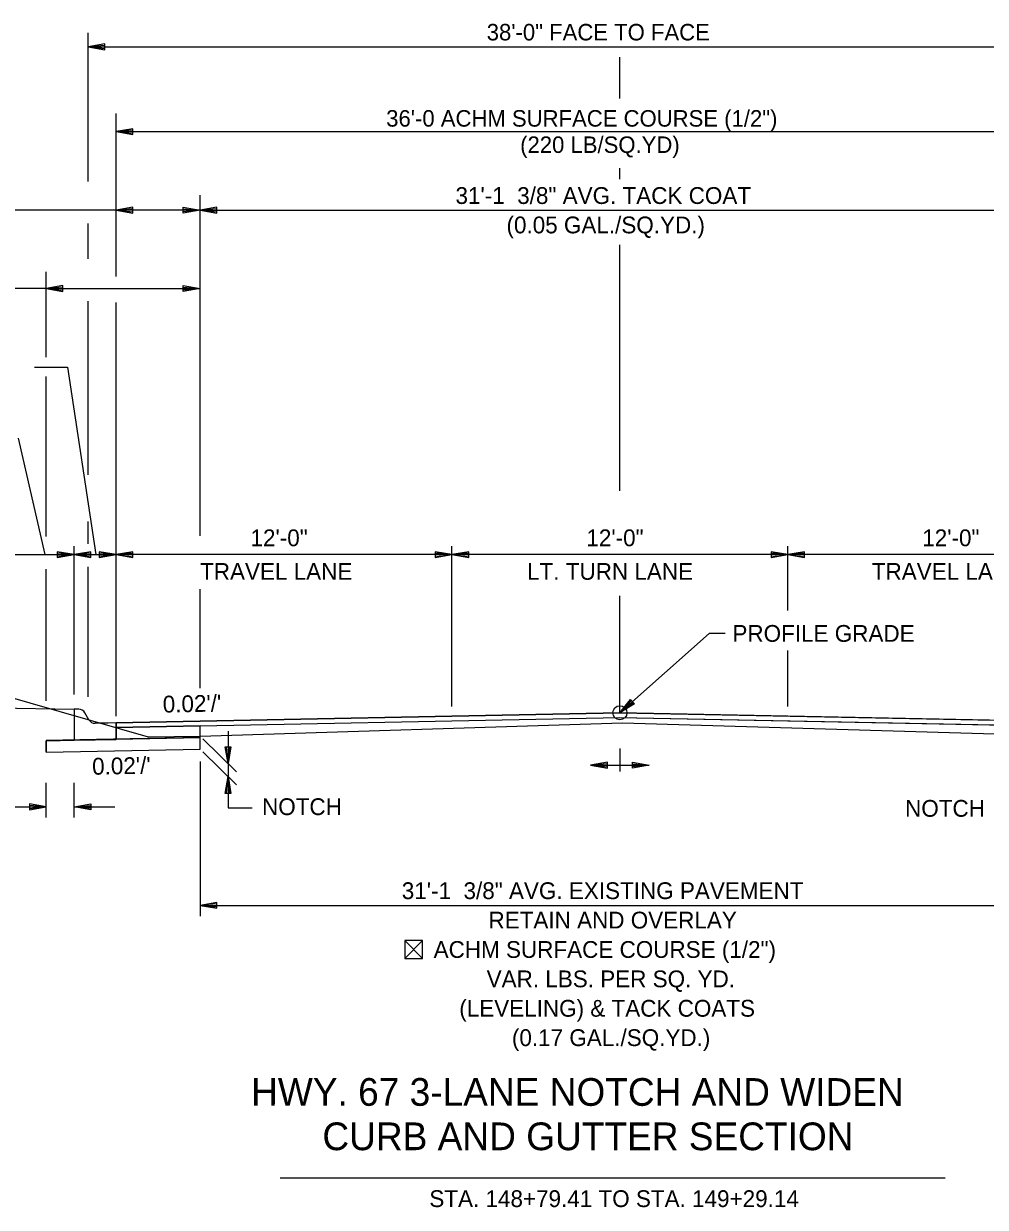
# Model space of a CAD drawing. Extents: x 1001270 to 1003428, y 1840152 to 1842912.
# Drawn here: x 1001313.79 to 1001348.15, y 1841962.27 to 1842004.55 of the extents above; entities that cross this region are included whole.
import ezdxf

# ---------------------------------------------------------------- set-up
doc = ezdxf.new("R2010")
doc.units = 0
doc.layers.add('10', color=7, linetype='Continuous')
doc.layers.add('19', color=7, linetype='Continuous')

msp = doc.modelspace()

# ---------------------------------------------------------------- linework, layer by layer
at = {"layer": '10'}
for p, q in [((1001327.402, 1841971.794), (1001328.043, 1841971.152)), ((1001328.043, 1841971.794), (1001327.402, 1841971.153)), ((1001327.783, 1841971.153), (1001327.794, 1841971.153))]:
    msp.add_line(p, q, dxfattribs=at)
msp.add_lwpolyline([(1001327.794, 1841971.153), (1001328.043, 1841971.152), (1001328.043, 1841971.794), (1001327.402, 1841971.794), (1001327.402, 1841971.153), (1001327.783, 1841971.153)], dxfattribs=at)
at = {"layer": '19'}
for p, q in [((1001316.093, 1841998.907), (1001316.093, 1842004.222)), ((1001316.693, 1842003.824), (1001316.093, 1842003.719)), ((1001316.093, 1842003.719), (1001354.093, 1842003.719)), ((1001316.093, 1842003.719), (1001316.693, 1842003.614)), ((1001316.693, 1842003.769), (1001316.253, 1842003.734)), ((1001316.253, 1842003.704), (1001316.693, 1842003.664)), ((1001316.693, 1842003.614), (1001316.693, 1842003.824)), ((1001335.092, 1842001.877), (1001335.092, 1842003.35)), ((1001317.092, 1841995.519), (1001317.092, 1842001.344)), ((1001317.092, 1842000.692), (1001353.092, 1842000.692)), ((1001317.693, 1842000.797), (1001317.093, 1842000.692)), ((1001317.093, 1842000.692), (1001317.693, 1842000.587)), ((1001317.693, 1842000.742), (1001317.253, 1842000.707)), ((1001317.253, 1842000.677), (1001317.693, 1842000.637)), ((1001317.693, 1842000.587), (1001317.693, 1842000.797)), ((1001335.092, 1841998.99), (1001335.092, 1841999.388)), ((1001320.092, 1841986.253), (1001320.092, 1841998.419)), ((1001317.098, 1841997.885), (1001295.813, 1841997.885)), ((1001317.692, 1841997.991), (1001317.092, 1841997.886)), ((1001317.092, 1841997.886), (1001317.692, 1841997.781)), ((1001320.092, 1841997.886), (1001317.092, 1841997.886)), ((1001317.692, 1841997.936), (1001317.252, 1841997.901)), ((1001317.252, 1841997.871), (1001317.692, 1841997.831)), ((1001317.692, 1841997.781), (1001317.692, 1841997.991)), ((1001319.492, 1841997.781), (1001319.492, 1841997.991)), ((1001319.492, 1841997.991), (1001320.092, 1841997.886)), ((1001319.492, 1841997.936), (1001319.932, 1841997.901)), ((1001320.092, 1841997.886), (1001319.492, 1841997.781)), ((1001319.932, 1841997.871), (1001319.492, 1841997.831)), ((1001320.692, 1841997.991), (1001320.092, 1841997.886)), ((1001320.092, 1841997.886), (1001350.092, 1841997.886)), ((1001320.092, 1841997.886), (1001320.692, 1841997.781)), ((1001320.692, 1841997.936), (1001320.252, 1841997.901)), ((1001320.252, 1841997.871), (1001320.692, 1841997.831)), ((1001320.692, 1841997.781), (1001320.692, 1841997.991)), ((1001316.092, 1841996.151), (1001316.092, 1841997.406)), ((1001335.092, 1841987.858), (1001335.092, 1841996.646)), ((1001314.592, 1841992.636), (1001314.592, 1841995.686)), ((1001314.592, 1841995.086), (1001293.746, 1841995.086)), ((1001315.192, 1841995.191), (1001314.592, 1841995.086)), ((1001314.592, 1841995.086), (1001315.192, 1841994.981)), ((1001314.592, 1841995.086), (1001320.092, 1841995.086)), ((1001315.192, 1841995.136), (1001314.752, 1841995.101)), ((1001314.752, 1841995.071), (1001315.192, 1841995.031)), ((1001315.192, 1841994.981), (1001315.192, 1841995.191)), ((1001319.492, 1841994.981), (1001319.492, 1841995.191)), ((1001319.492, 1841995.191), (1001320.092, 1841995.086)), ((1001319.492, 1841995.136), (1001319.932, 1841995.101)), ((1001320.092, 1841995.086), (1001319.492, 1841994.981)), ((1001319.932, 1841995.071), (1001319.492, 1841995.031)), ((1001316.092, 1841988.436), (1001316.092, 1841994.641)), ((1001317.092, 1841979.814), (1001317.092, 1841994.586)), ((1001314.172, 1841992.275), (1001315.351, 1841992.275)), ((1001315.351, 1841992.275), (1001316.366, 1841985.583)), ((1001314.592, 1841986.225), (1001314.592, 1841991.95)), ((1001313.587, 1841989.74), (1001314.544, 1841985.583)), ((1001316.092, 1841985.97), (1001316.092, 1841986.764)), ((1001315.592, 1841980.592), (1001315.592, 1841985.883)), ((1001329.092, 1841980.158), (1001329.092, 1841985.883)), ((1001341.092, 1841983.582), (1001341.092, 1841985.883)), ((1001307.592, 1841985.583), (1001317.092, 1841985.583)), ((1001314.992, 1841985.688), (1001314.992, 1841985.478)), ((1001315.592, 1841985.583), (1001314.992, 1841985.688)), ((1001315.432, 1841985.598), (1001314.992, 1841985.633)), ((1001314.992, 1841985.478), (1001315.592, 1841985.583)), ((1001314.992, 1841985.528), (1001315.432, 1841985.568)), ((1001316.192, 1841985.688), (1001315.592, 1841985.583)), ((1001315.592, 1841985.583), (1001316.192, 1841985.478)), ((1001316.192, 1841985.633), (1001315.752, 1841985.598)), ((1001315.752, 1841985.568), (1001316.192, 1841985.528)), ((1001316.192, 1841985.478), (1001316.192, 1841985.688)), ((1001316.492, 1841985.688), (1001316.492, 1841985.478)), ((1001317.092, 1841985.583), (1001316.492, 1841985.688)), ((1001316.932, 1841985.598), (1001316.492, 1841985.633)), ((1001316.492, 1841985.478), (1001317.092, 1841985.583)), ((1001316.492, 1841985.528), (1001316.932, 1841985.568)), ((1001317.692, 1841985.688), (1001317.092, 1841985.583)), ((1001317.092, 1841985.583), (1001317.692, 1841985.478)), ((1001329.092, 1841985.583), (1001317.092, 1841985.583)), ((1001317.692, 1841985.633), (1001317.252, 1841985.598)), ((1001317.252, 1841985.568), (1001317.692, 1841985.528)), ((1001317.692, 1841985.478), (1001317.692, 1841985.688)), ((1001328.492, 1841985.688), (1001328.492, 1841985.478)), ((1001329.092, 1841985.583), (1001328.492, 1841985.688)), ((1001328.932, 1841985.598), (1001328.492, 1841985.633)), ((1001328.492, 1841985.478), (1001329.092, 1841985.583)), ((1001328.492, 1841985.528), (1001328.932, 1841985.568)), ((1001329.692, 1841985.688), (1001329.092, 1841985.583)), ((1001341.092, 1841985.583), (1001329.092, 1841985.583)), ((1001329.092, 1841985.583), (1001329.692, 1841985.478)), ((1001329.692, 1841985.633), (1001329.252, 1841985.598)), ((1001329.252, 1841985.568), (1001329.692, 1841985.528)), ((1001329.692, 1841985.478), (1001329.692, 1841985.688)), ((1001340.492, 1841985.688), (1001340.492, 1841985.478)), ((1001341.092, 1841985.583), (1001340.492, 1841985.688)), ((1001340.932, 1841985.598), (1001340.492, 1841985.633)), ((1001340.492, 1841985.478), (1001341.092, 1841985.583)), ((1001340.492, 1841985.528), (1001340.932, 1841985.568)), ((1001341.692, 1841985.688), (1001341.092, 1841985.583)), ((1001353.092, 1841985.583), (1001341.092, 1841985.583)), ((1001341.092, 1841985.583), (1001341.692, 1841985.478)), ((1001341.692, 1841985.633), (1001341.252, 1841985.598)), ((1001341.252, 1841985.568), (1001341.692, 1841985.528)), ((1001341.692, 1841985.478), (1001341.692, 1841985.688)), ((1001314.592, 1841980.364), (1001314.592, 1841985.063)), ((1001316.092, 1841980.5), (1001316.092, 1841985.148)), ((1001320.092, 1841980.812), (1001320.092, 1841984.354)), ((1001335.092, 1841979.934), (1001335.092, 1841984.112)), ((1001341.092, 1841980.158), (1001341.092, 1841982.154)), ((1001335.092, 1841979.934), (1001335.471, 1841980.41)), ((1001335.203, 1841980.047), (1001335.503, 1841980.367)), ((1001335.576, 1841980.286), (1001335.222, 1841980.029)), ((1001335.471, 1841980.41), (1001335.609, 1841980.253)), ((1001312.584, 1841980.119), (1001315.582, 1841980.059)), ((1001315.758, 1841980.059), (1001315.592, 1841980.059)), ((1001315.592, 1841980.059), (1001315.592, 1841979.725)), ((1001316.121, 1841979.683), (1001315.975, 1841979.934)), ((1001317.092, 1841979.574), (1001335.092, 1841979.934)), ((1001335.609, 1841980.253), (1001335.092, 1841979.934)), ((1001335.092, 1841979.934), (1001353.092, 1841979.574)), ((1001315.592, 1841979.725), (1001315.592, 1841979.544)), ((1001315.592, 1841979.544), (1001315.592, 1841978.95)), ((1001316.808, 1841979.568), (1001316.342, 1841979.559)), ((1001317.092, 1841979.574), (1001316.808, 1841979.568)), ((1001316.808, 1841979.568), (1001316.808, 1841979.568)), ((1001316.808, 1841979.568), (1001316.808, 1841979.568)), ((1001317.092, 1841979.407), (1001335.092, 1841979.767)), ((1001320.092, 1841979.467), (1001317.092, 1841979.407)), ((1001320.092, 1841978.634), (1001320.092, 1841979.467)), ((1001320.092, 1841979.383), (1001320.092, 1841979.467)), ((1001335.092, 1841979.767), (1001353.092, 1841979.407)), ((1001317.592, 1841979), (1001314.592, 1841978.94)), ((1001317.092, 1841979.407), (1001317.092, 1841978.99)), ((1001317.092, 1841978.99), (1001320.092, 1841979.05)), ((1001317.092, 1841978.99), (1001320.092, 1841979.05)), ((1001320.092, 1841979.05), (1001317.592, 1841979)), ((1001320.092, 1841979.05), (1001320.092, 1841979.383)), ((1001320.092, 1841978.634), (1001320.092, 1841979.05)), ((1001320.192, 1841978.997), (1001321.392, 1841977.823)), ((1001314.592, 1841978.93), (1001315.592, 1841978.95)), ((1001314.592, 1841978.94), (1001314.592, 1841978.524)), ((1001314.592, 1841978.524), (1001314.592, 1841978.93)), ((1001314.592, 1841978.524), (1001320.092, 1841978.634)), ((1001314.592, 1841978.524), (1001320.092, 1841978.634)), ((1001315.592, 1841978.95), (1001317.092, 1841978.981)), ((1001320.987, 1841978.716), (1001321.197, 1841978.716)), ((1001321.092, 1841978.116), (1001320.987, 1841978.716)), ((1001321.077, 1841978.276), (1001321.037, 1841978.716)), ((1001321.197, 1841978.716), (1001321.092, 1841978.116)), ((1001321.142, 1841978.716), (1001321.107, 1841978.276)), ((1001335.092, 1841978.658), (1001335.092, 1841977.835)), ((1001320.092, 1841978.188), (1001320.092, 1841972.667)), ((1001320.186, 1841978.541), (1001321.392, 1841977.361)), ((1001334.644, 1841978.166), (1001334.044, 1841978.061)), ((1001334.644, 1841977.956), (1001334.644, 1841978.166)), ((1001335.539, 1841977.956), (1001335.539, 1841978.166)), ((1001335.539, 1841978.166), (1001336.139, 1841978.061)), ((1001334.044, 1841978.061), (1001334.644, 1841977.956)), ((1001334.044, 1841978.061), (1001336.139, 1841978.061)), ((1001334.644, 1841978.111), (1001334.204, 1841978.076)), ((1001334.204, 1841978.046), (1001334.644, 1841978.006)), ((1001335.539, 1841978.111), (1001335.979, 1841978.076)), ((1001336.139, 1841978.061), (1001335.539, 1841977.956)), ((1001335.979, 1841978.046), (1001335.539, 1841978.006)), ((1001314.592, 1841976.194), (1001314.592, 1841977.432)), ((1001315.592, 1841976.194), (1001315.592, 1841977.432)), ((1001320.987, 1841977.055), (1001321.092, 1841977.655)), ((1001321.042, 1841977.055), (1001321.077, 1841977.495)), ((1001321.092, 1841977.655), (1001321.197, 1841977.055)), ((1001321.107, 1841977.495), (1001321.147, 1841977.055)), ((1001321.197, 1841977.055), (1001320.987, 1841977.055)), ((1001313.143, 1841976.572), (1001314.592, 1841976.572)), ((1001313.143, 1841976.572), (1001314.592, 1841976.572)), ((1001313.992, 1841976.678), (1001313.992, 1841976.468)), ((1001314.592, 1841976.572), (1001313.992, 1841976.678)), ((1001313.992, 1841976.678), (1001313.992, 1841976.468)), ((1001314.592, 1841976.572), (1001313.992, 1841976.678)), ((1001314.432, 1841976.587), (1001313.992, 1841976.623)), ((1001314.432, 1841976.587), (1001313.992, 1841976.623)), ((1001313.992, 1841976.468), (1001314.592, 1841976.572)), ((1001313.992, 1841976.468), (1001314.592, 1841976.572)), ((1001313.992, 1841976.518), (1001314.432, 1841976.557)), ((1001313.992, 1841976.518), (1001314.432, 1841976.557)), ((1001315.592, 1841976.572), (1001316.192, 1841976.678)), ((1001315.592, 1841976.572), (1001316.192, 1841976.678)), ((1001316.192, 1841976.468), (1001315.592, 1841976.572)), ((1001315.592, 1841976.572), (1001317.041, 1841976.572)), ((1001316.192, 1841976.468), (1001315.592, 1841976.572)), ((1001315.592, 1841976.572), (1001317.041, 1841976.572)), ((1001315.752, 1841976.587), (1001316.192, 1841976.623)), ((1001315.752, 1841976.587), (1001316.192, 1841976.623)), ((1001316.192, 1841976.518), (1001315.752, 1841976.557)), ((1001316.192, 1841976.518), (1001315.752, 1841976.557)), ((1001316.192, 1841976.678), (1001316.192, 1841976.468)), ((1001316.192, 1841976.678), (1001316.192, 1841976.468)), ((1001321.092, 1841976.536), (1001321.956, 1841976.536)), ((1001320.692, 1841973.16), (1001320.092, 1841973.055)), ((1001320.692, 1841973.105), (1001320.252, 1841973.07)), ((1001320.692, 1841972.95), (1001320.692, 1841973.16)), ((1001320.092, 1841973.055), (1001350.092, 1841973.055)), ((1001320.092, 1841973.055), (1001320.692, 1841972.95)), ((1001320.252, 1841973.04), (1001320.692, 1841973)), ((1001322.949, 1841963.321), (1001346.709, 1841963.321))]:
    msp.add_line(p, q, dxfattribs=at)
for points in [[(1001292.953, 1841985.11), (1001296.602, 1841984.886), (1001300.785, 1841984.235), (1001304.507, 1841983.003), (1001306.659, 1841982.399), (1001318.238, 1841979.073), (1001320.092, 1841979.095), (1001335.185, 1841979.572), (1001350.092, 1841979.136), (1001352.626, 1841978.949), (1001360.512, 1841977.149), (1001367.17, 1841976.831), (1001371.963, 1841976.134), (1001374.88, 1841976.122)], [(1001338.853, 1841982.768), (1001338.283, 1841982.768), (1001335.092, 1841979.934)], [(1001317.092, 1841978.981), (1001317.092, 1841979.157), (1001317.092, 1841979.407), (1001317.092, 1841979.574)], [(1001321.092, 1841979.282), (1001321.092, 1841976.536)]]:
    msp.add_lwpolyline(points, dxfattribs=at)
msp.add_lwpolyline([(1001335.092, 1841979.934), (1001317.092, 1841979.574), (1001317.092, 1841979.407), (1001335.092, 1841979.767), (1001353.092, 1841979.407), (1001353.092, 1841979.574)], close=True, dxfattribs=at)
msp.add_circle((1001335.092, 1841979.934), 0.25, dxfattribs=at)
for centre, start, end in [((1001315.758, 1841979.809), 30.1619, 90), ((1001316.337, 1841979.809), 210.1635, 271.1458)]:
    msp.add_arc(centre, 0.25, start, end, dxfattribs=at)

# ---------------------------------------------------------------- texts
for s, height, p in [('38\'-0" FACE TO FACE', 0.59001, (1001330.334, 1842003.95)), ('36\'-0 ACHM SURFACE COURSE (1/2")', 0.59001, (1001326.743, 1842000.871)), ('(220 LB/SQ.YD)', 0.59001, (1001331.528, 1841999.931)), ('12\'-0"', 0.6, (1001321.894, 1841985.883)), ('12\'-0"', 0.6, (1001333.894, 1841985.883)), ('12\'-0"', 0.6, (1001345.894, 1841985.883)), ('TRAVEL LANE', 0.6, (1001320.092, 1841984.683)), ('LT. TURN LANE', 0.6, (1001331.775, 1841984.683)), ('TRAVEL LANE', 0.6, (1001344.092, 1841984.683)), ('NOTCH', 0.6, (1001322.306, 1841976.279)), ('NOTCH', 0.6, (1001345.281, 1841976.219))]:
    msp.add_text(s, height=height, dxfattribs=at).set_placement(p)
for s, height, rotation, p in [('31\'-1  3/8" AVG. TACK COAT', 0.6, 360, (1001329.218, 1841998.109)), ('(0.05 GAL./SQ.YD.)', 0.6, 360, (1001331.04, 1841997.059)), ('PROFILE GRADE', 0.6, 360, (1001339.112, 1841982.468)), ("0.02'/'", 0.6, 1.1458, (1001318.764, 1841979.939)), ("0.02'/'", 0.6, 1.1458, (1001316.241, 1841977.718)), ('31\'-1  3/8" AVG. EXISTING PAVEMENT', 0.6, 360, (1001327.3, 1841973.278)), ('RETAIN AND OVERLAY', 0.6, 360, (1001330.397, 1841972.228)), ('ACHM SURFACE COURSE (1/2")', 0.6, 360, (1001328.437, 1841971.178)), ('VAR. LBS. PER SQ. YD.', 0.6, 360, (1001330.331, 1841970.128)), ('(LEVELING) & TACK COATS', 0.6, 360, (1001329.353, 1841969.078)), ('(0.17 GAL./SQ.YD.)', 0.6, 360, (1001331.233, 1841968.028)), ('HWY. 67 3-LANE NOTCH AND WIDEN ', 0.98999, 359.9954, (1001321.915, 1841965.895)), (' CURB AND GUTTER SECTION', 0.98999, 359.9954, (1001324.094, 1841964.31)), ('STA. 148+79.41 TO STA. 149+29.14', 0.6, 359.9954, (1001328.283, 1841962.278))]:
    msp.add_text(s, height=height, rotation=rotation, dxfattribs=at).set_placement(p)

doc.saveas('drawing.dxf')
